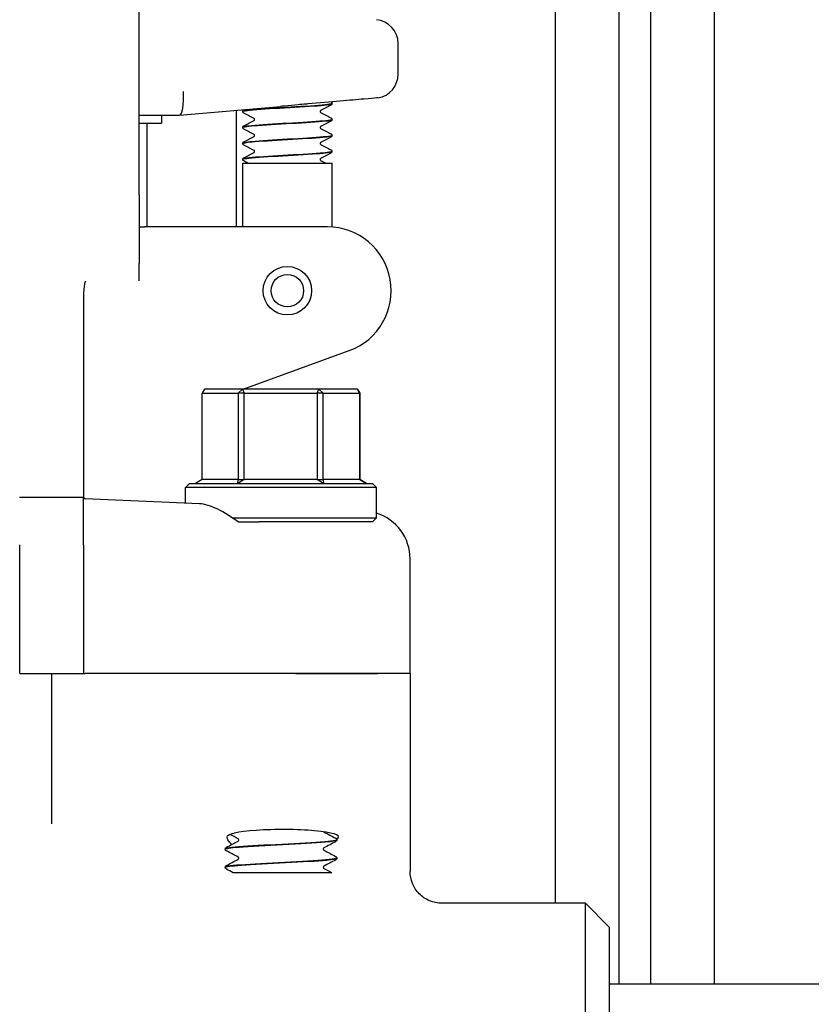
# Model space of a CAD drawing. Header units: inches. Extents: x 24 to 1128, y -94 to 748.
# Tile 420 of 546: x 973.53 to 976.63, y 258.64 to 262.5. Entities that reach past the tile are written whole.
import ezdxf

# ---------------------------------------------------------------- set-up
doc = ezdxf.new("R2010")
doc.units = ezdxf.units.IN
doc.header["$LTSCALE"] = 32
doc.header["$MEASUREMENT"] = 0
doc.layers.add('Visible (ANSI)', color=7, linetype='Continuous', lineweight=30)

msp = doc.modelspace()

# ---------------------------------------------------------------- linework, layer by layer
at = {"layer": 'Visible (ANSI)'}
for p, q in [((976.25416, 258.72037), (976.25416, 266.40662)), ((976.00416, 258.72037), (976.00416, 264.17989)), ((975.87916, 264.04679), (975.87916, 258.72037)), ((975.62916, 264.01322), (975.62916, 259.03662)), ((973.99791, 261.81287), (973.99791, 262.93787)), ((975.01341, 262.28628), (975.01341, 262.40662)), ((974.15633, 262.12539), (974.55175, 262.15998)), ((974.75416, 262.17115), (974.75416, 262.17177)), ((973.99791, 262.12537), (974.15616, 262.12537)), ((974.08541, 262.12537), (974.08541, 262.09412)), ((974.15633, 262.12539), (974.15616, 262.12537)), ((974.37916, 261.68787), (974.37916, 262.14488)), ((974.40416, 262.13987), (974.40416, 262.14049)), ((973.99791, 262.09412), (974.08541, 262.09412)), ((974.02916, 261.68787), (974.02916, 262.09412)), ((974.40416, 262.0773), (974.40416, 262.07792)), ((974.75416, 262.10858), (974.75416, 262.1092)), ((974.75416, 262.04602), (974.75416, 262.04664)), ((974.40416, 262.01474), (974.40416, 262.01536)), ((974.75416, 261.98346), (974.75416, 261.98408)), ((974.40416, 261.95218), (974.40416, 261.9528)), ((974.40416, 261.93787), (974.75416, 261.93787)), ((974.40416, 261.68787), (974.40416, 261.93787)), ((974.75416, 261.68724), (974.75416, 261.93787)), ((973.99791, 261.81287), (973.99791, 261.54428)), ((973.99791, 261.68787), (974.01826, 261.68787)), ((974.20308, 261.68787), (974.01826, 261.68787)), ((974.73634, 261.68787), (974.20308, 261.68787)), ((973.99791, 261.47619), (973.99791, 261.54428)), ((973.77916, 261.39782), (973.77916, 261.30533)), ((973.77916, 261.30533), (973.77916, 260.87811)), ((974.40608, 261.05162), (974.82185, 261.20295)), ((974.25467, 261.05162), (974.24437, 261.036)), ((974.24437, 260.69725), (974.24437, 261.036)), ((974.24437, 261.036), (974.38625, 261.036)), ((974.40309, 261.05162), (974.25467, 261.05162)), ((974.38625, 261.036), (974.40309, 261.05162)), ((974.40962, 261.036), (974.38625, 261.036)), ((974.38625, 261.036), (974.38625, 260.69725)), ((974.40309, 261.05162), (974.40962, 261.036)), ((974.70259, 261.05162), (974.40309, 261.05162)), ((974.40962, 260.69725), (974.40962, 261.036)), ((974.40962, 261.036), (974.6959, 261.036)), ((974.6959, 261.036), (974.70259, 261.05162)), ((974.71941, 261.036), (974.6959, 261.036)), ((974.6959, 261.036), (974.6959, 260.69725)), ((974.70259, 261.05162), (974.71941, 261.036)), ((974.85366, 261.05162), (974.70259, 261.05162)), ((974.71941, 260.69725), (974.71941, 261.036)), ((974.71941, 261.036), (974.86382, 261.036)), ((974.86382, 261.036), (974.85366, 261.05162)), ((974.85366, 261.05162), (974.86396, 261.036)), ((974.86396, 261.036), (974.86382, 261.036)), ((974.86382, 261.036), (974.86382, 260.69725)), ((974.86396, 260.69725), (974.86396, 261.036)), ((973.77916, 260.87811), (973.77916, 260.63273)), ((974.24437, 260.69725), (974.21858, 260.68162)), ((974.38625, 260.69725), (974.24437, 260.69725)), ((974.38489, 260.68162), (974.38625, 260.69725)), ((974.40962, 260.69725), (974.38489, 260.68162)), ((974.38625, 260.69725), (974.40962, 260.69725)), ((974.6959, 260.69725), (974.40962, 260.69725)), ((974.72047, 260.68162), (974.6959, 260.69725)), ((974.6959, 260.69725), (974.71941, 260.69725)), ((974.71941, 260.69725), (974.72047, 260.68162)), ((974.86382, 260.69725), (974.71941, 260.69725)), ((974.86382, 260.69725), (974.86396, 260.69725)), ((974.88974, 260.68162), (974.86382, 260.69725)), ((974.86396, 260.69725), (974.88974, 260.68162)), ((974.19479, 260.68162), (974.17916, 260.666)), ((974.92916, 260.666), (974.17916, 260.666)), ((974.17916, 260.60512), (974.17916, 260.666)), ((974.19479, 260.68162), (974.91354, 260.68162)), ((974.91354, 260.68162), (974.92916, 260.666)), ((974.92916, 260.54725), (974.92916, 260.666)), ((973.77927, 260.62787), (973.52906, 260.62787)), ((973.77916, 260.44127), (973.77916, 260.62732)), ((973.77944, 260.62787), (973.77927, 260.62787)), ((974.23482, 260.60271), (973.78664, 260.62213)), ((974.36385, 260.54725), (974.92916, 260.54725)), ((974.91354, 260.53162), (974.92916, 260.54725)), ((974.3863, 260.53162), (974.46834, 260.53162)), ((974.91354, 260.53162), (974.46834, 260.53162)), ((973.52916, 259.93787), (973.52916, 260.44127)), ((973.77916, 260.44127), (973.77916, 259.93787)), ((975.06041, 259.93787), (975.06041, 260.38732)), ((973.52916, 259.93787), (973.77916, 259.93787)), ((973.65416, 259.93787), (973.65416, 259.47264)), ((973.77916, 259.93787), (973.78594, 259.93787)), ((974.61082, 259.93787), (973.78594, 259.93787)), ((974.61082, 259.93787), (973.78594, 259.93787)), ((974.93306, 259.93787), (974.61082, 259.93787)), ((974.61082, 259.93787), (974.93306, 259.93787)), ((975.06041, 259.93787), (974.93306, 259.93787)), ((975.06041, 259.93787), (974.93306, 259.93787)), ((975.06041, 259.93787), (975.06041, 259.1615)), ((973.65416, 259.47264), (973.65416, 259.34842)), ((974.77291, 259.28536), (974.77291, 259.2847)), ((974.33541, 259.24961), (974.33541, 259.24895)), ((974.77291, 259.21386), (974.77291, 259.2132)), ((974.33541, 259.17811), (974.33541, 259.17745)), ((974.4313, 259.15662), (974.36689, 259.15662)), ((974.50702, 259.15662), (974.4313, 259.15662)), ((974.59357, 259.15662), (974.50702, 259.15662)), ((974.75397, 259.15662), (974.59357, 259.15662)), ((975.74791, 259.03662), (975.18652, 259.03662)), ((975.84166, 258.94287), (975.74791, 259.03662)), ((975.74791, 257.08912), (975.74791, 259.03662)), ((975.84166, 258.94287), (975.84166, 257.18287)), ((978.40416, 258.72037), (975.84166, 258.72037))]:
    msp.add_line(p, q, dxfattribs=at)
for radius in [0.095, 0.06375]:
    msp.add_circle((974.57916, 261.43787), radius, dxfattribs=at)
for centre, radius, start, end in [((974.91966, 262.40662), 0.09375, 0, 84.74141), ((974.91966, 262.28628), 0.09375, 279.08773, 0), ((974.73634, 261.43787), 0.25, 290, 90), ((973.78698, 260.62994), 0.00781, 195.32369, 267.51874)]:
    msp.add_arc(centre, radius, start, end, dxfattribs=at)
for centre, major_axis, ratio, start_param, end_param in [((974.15207, 262.21912), (0.00409, -0.09375), 0.2058405, 0.0089869, 1.5618094), ((974.87126, 260.38746), (-0.18898, 0.00819), 0.9912393, 3.18452, 4.4442004), ((974.56134, 259.29717), (0.21875, 0), 0.1316525, 6.0040853, 9.3138876)]:
    msp.add_ellipse(centre, major_axis=major_axis, ratio=ratio, start_param=start_param, end_param=end_param, dxfattribs=at)
for points, knots in [([(974.93447, 262.19371), (974.93447, 262.19371), (974.93242, 262.19353), (974.91988, 262.19244), (974.90294, 262.19096), (974.85396, 262.18668), (974.82237, 262.18393), (974.74736, 262.17737), (974.70435, 262.17361), (974.65899, 262.16964)], [1.2086674, 1.2086674, 1.2086674, 1.2086674, 1.3758839, 1.3758839, 1.7193458, 1.7193458, 2.0628667, 2.0628667, 2.4173808, 2.4173808, 2.4173808, 2.4173808]), ([(974.40423, 262.13984), (974.40417, 262.14025), (974.40457, 262.14066), (974.40544, 262.14107), (974.41194, 262.14414), (974.44475, 262.14721), (974.49144, 262.15028), (974.53811, 262.15335), (974.59756, 262.15642), (974.64725, 262.15948), (974.69693, 262.16255), (974.7357, 262.16562), (974.74887, 262.16869), (974.75238, 262.16951), (974.75405, 262.17033), (974.75397, 262.17115)], [-86.396507, -86.396507, -86.396507, -86.396507, -86.2730121, -86.2730121, -86.2730121, -85.3480879, -85.3480879, -85.3480879, -84.4233738, -84.4233738, -84.4233738, -83.4988671, -83.4988671, -83.4988671, -83.2522053, -83.2522053, -83.2522053, -83.2522053]), ([(974.75411, 262.17179), (974.75416, 262.17144), (974.75387, 262.17109), (974.75324, 262.17074), (974.74768, 262.16766), (974.71555, 262.16458), (974.66909, 262.1615), (974.62269, 262.15842), (974.5631, 262.15535), (974.51302, 262.15227), (974.46299, 262.14919), (974.42363, 262.14612), (974.4099, 262.14304), (974.4061, 262.14219), (974.40429, 262.14134), (974.40437, 262.14049)], [76.966311, 76.966311, 76.966311, 76.966311, 77.0718173, 77.0718173, 77.0718173, 78.0001054, 78.0001054, 78.0001054, 78.927415, 78.927415, 78.927415, 79.8537889, 79.8537889, 79.8537889, 80.1106127, 80.1106127, 80.1106127, 80.1106127]), ([(974.65899, 262.16964), (974.6566, 262.16943), (974.6542, 262.16922), (974.64152, 262.1681), (974.6312, 262.16717), (974.60374, 262.16468), (974.58657, 262.1631), (974.56411, 262.16108), (974.55888, 262.16061), (974.55301, 262.16009), (974.55238, 262.16004), (974.55175, 262.15998)], [0.05166308, 0.05166308, 0.05166308, 0.05166308, 0.07036558, 0.07036558, 0.15060424, 0.15060424, 0.28322209, 0.28322209, 0.32342002, 0.32342002, 0.3282584, 0.3282584, 0.3282584, 0.3282584]), ([(974.75416, 262.17112), (974.7541, 262.16984), (974.75363, 262.16864), (974.75252, 262.16698), (974.75193, 262.16644), (974.75089, 262.16564), (974.75042, 262.16535), (974.74995, 262.16511)], [0, 0, 0, 0, 0.017960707, 0.017960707, 0.035135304, 0.035135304, 0.051182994, 0.051182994, 0.051182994, 0.051182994]), ([(974.75028, 262.17763), (974.7509, 262.17728), (974.75155, 262.17685), (974.75267, 262.17569), (974.75311, 262.17512), (974.75385, 262.17367), (974.75412, 262.17275), (974.75416, 262.17179)], [0.003701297, 0.003701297, 0.003701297, 0.003701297, 0.024898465, 0.024898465, 0.037820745, 0.037820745, 0.051208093, 0.051208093, 0.051208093, 0.051208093]), ([(974.40416, 262.14051), (974.40422, 262.14179), (974.4047, 262.14299), (974.4058, 262.14465), (974.4064, 262.14519), (974.40744, 262.146), (974.40791, 262.14628), (974.40837, 262.14652)], [0, 0, 0, 0, 0.017960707, 0.017960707, 0.035135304, 0.035135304, 0.051182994, 0.051182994, 0.051182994, 0.051182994]), ([(974.40837, 262.13383), (974.40766, 262.13421), (974.4069, 262.13466), (974.40565, 262.13595), (974.40521, 262.13651), (974.40448, 262.13797), (974.40421, 262.13889), (974.40416, 262.13984)], [0, 0, 0, 0, 0.024898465, 0.024898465, 0.037820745, 0.037820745, 0.051208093, 0.051208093, 0.051208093, 0.051208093]), ([(974.70962, 262.14395), (974.70956, 262.14391), (974.70939, 262.1438), (974.70888, 262.14326), (974.70857, 262.14288), (974.70803, 262.14174), (974.70783, 262.14096), (974.70783, 262.14018)], [0.008751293, 0.008751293, 0.008751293, 0.008751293, 0.024017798, 0.024017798, 0.03673453, 0.03673453, 0.049915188, 0.049915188, 0.049915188, 0.049915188]), ([(974.70783, 262.14018), (974.70783, 262.13897), (974.70833, 262.13785), (974.70912, 262.13677), (974.70941, 262.13656), (974.70961, 262.13641), (974.70965, 262.13639), (974.70965, 262.13639)], [0, 0, 0, 0, 0.02017106, 0.02017106, 0.036592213, 0.036592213, 0.045399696, 0.045399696, 0.045399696, 0.045399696]), ([(974.74995, 262.11524), (974.75067, 262.11486), (974.75143, 262.11441), (974.75267, 262.11312), (974.75311, 262.11256), (974.75385, 262.1111), (974.75412, 262.11018), (974.75416, 262.10923)], [0, 0, 0, 0, 0.024898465, 0.024898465, 0.037820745, 0.037820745, 0.051208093, 0.051208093, 0.051208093, 0.051208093]), ([(974.40416, 262.07795), (974.40422, 262.07923), (974.4047, 262.08043), (974.4058, 262.08209), (974.4064, 262.08263), (974.40744, 262.08343), (974.40791, 262.08372), (974.40837, 262.08396)], [0, 0, 0, 0, 0.017960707, 0.017960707, 0.035135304, 0.035135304, 0.051182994, 0.051182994, 0.051182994, 0.051182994]), ([(974.40837, 262.07127), (974.40766, 262.07164), (974.4069, 262.0721), (974.40565, 262.07338), (974.40521, 262.07395), (974.40448, 262.0754), (974.40421, 262.07632), (974.40416, 262.07728)], [0, 0, 0, 0, 0.024898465, 0.024898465, 0.037820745, 0.037820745, 0.051208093, 0.051208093, 0.051208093, 0.051208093]), ([(974.75391, 262.10923), (974.75405, 262.10823), (974.75159, 262.10723), (974.74642, 262.10623), (974.7306, 262.10317), (974.6897, 262.10011), (974.63916, 262.09705), (974.58865, 262.09399), (974.52969, 262.09093), (974.48447, 262.08787), (974.43829, 262.08475), (974.40761, 262.08162), (974.40445, 262.0785), (974.40426, 262.07831), (974.40417, 262.07811), (974.40418, 262.07792)], [83.2494963, 83.2494963, 83.2494963, 83.2494963, 83.5507651, 83.5507651, 83.5507651, 84.4730857, 84.4730857, 84.4730857, 85.3947182, 85.3947182, 85.3947182, 86.3362347, 86.3362347, 86.3362347, 86.393798, 86.393798, 86.393798, 86.393798]), ([(974.40419, 262.07728), (974.40425, 262.08011), (974.42629, 262.08294), (974.46365, 262.08576), (974.50424, 262.08884), (974.56195, 262.09191), (974.61484, 262.09499), (974.66772, 262.09806), (974.71455, 262.10113), (974.73753, 262.10421), (974.74844, 262.10567), (974.75386, 262.10713), (974.75384, 262.10858)], [-92.6796923, -92.6796923, -92.6796923, -92.6796923, -91.8271132, -91.8271132, -91.8271132, -90.9008742, -90.9008742, -90.9008742, -89.9748609, -89.9748609, -89.9748609, -89.5353906, -89.5353906, -89.5353906, -89.5353906]), ([(974.4505, 262.10889), (974.4505, 262.1101), (974.45, 262.11122), (974.4492, 262.1123), (974.44892, 262.11251), (974.44871, 262.11266), (974.44868, 262.11268), (974.44868, 262.11268)], [0, 0, 0, 0, 0.02017106, 0.02017106, 0.036592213, 0.036592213, 0.045399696, 0.045399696, 0.045399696, 0.045399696]), ([(974.4487, 262.10512), (974.44877, 262.10516), (974.44894, 262.10527), (974.44945, 262.10581), (974.44976, 262.10619), (974.45029, 262.10733), (974.4505, 262.10811), (974.4505, 262.10889)], [0.008751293, 0.008751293, 0.008751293, 0.008751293, 0.024017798, 0.024017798, 0.03673453, 0.03673453, 0.049915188, 0.049915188, 0.049915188, 0.049915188]), ([(974.70962, 262.08139), (974.70956, 262.08135), (974.70939, 262.08124), (974.70888, 262.0807), (974.70857, 262.08032), (974.70803, 262.07918), (974.70783, 262.0784), (974.70783, 262.07761)], [0.008751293, 0.008751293, 0.008751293, 0.008751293, 0.024017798, 0.024017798, 0.03673453, 0.03673453, 0.049915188, 0.049915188, 0.049915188, 0.049915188]), ([(974.70783, 262.07761), (974.70783, 262.07641), (974.70833, 262.07529), (974.70912, 262.07421), (974.70941, 262.07399), (974.70961, 262.07384), (974.70965, 262.07383), (974.70965, 262.07383)], [0, 0, 0, 0, 0.02017106, 0.02017106, 0.036592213, 0.036592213, 0.045399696, 0.045399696, 0.045399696, 0.045399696]), ([(974.75416, 262.10856), (974.7541, 262.10728), (974.75363, 262.10608), (974.75252, 262.10442), (974.75193, 262.10388), (974.75089, 262.10307), (974.75042, 262.10279), (974.74995, 262.10255)], [0, 0, 0, 0, 0.017960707, 0.017960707, 0.035135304, 0.035135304, 0.051182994, 0.051182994, 0.051182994, 0.051182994]), ([(974.75384, 262.04667), (974.75386, 262.04492), (974.74606, 262.04317), (974.73071, 262.04143), (974.7037, 262.03836), (974.65396, 262.03528), (974.60036, 262.03221), (974.54686, 262.02914), (974.49077, 262.02608), (974.45331, 262.02301), (974.42217, 262.02046), (974.40452, 262.01791), (974.40426, 262.01536)], [89.5326816, 89.5326816, 89.5326816, 89.5326816, 90.0591077, 90.0591077, 90.0591077, 90.9847722, 90.9847722, 90.9847722, 91.9087566, 91.9087566, 91.9087566, 92.6769833, 92.6769833, 92.6769833, 92.6769833]), ([(974.4044, 262.01471), (974.4045, 262.01686), (974.41652, 262.019), (974.43909, 262.02114), (974.47154, 262.02422), (974.52503, 262.0273), (974.57915, 262.03038), (974.63327, 262.03346), (974.68674, 262.03654), (974.71919, 262.03962), (974.7417, 262.04175), (974.75373, 262.04389), (974.75393, 262.04602)], [-98.9628776, -98.9628776, -98.9628776, -98.9628776, -98.3173276, -98.3173276, -98.3173276, -97.3894346, -97.3894346, -97.3894346, -96.461786, -96.461786, -96.461786, -95.8185759, -95.8185759, -95.8185759, -95.8185759]), ([(974.4505, 262.04633), (974.4505, 262.04754), (974.45, 262.04866), (974.4492, 262.04974), (974.44892, 262.04995), (974.44871, 262.0501), (974.44868, 262.05012), (974.44868, 262.05012)], [0, 0, 0, 0, 0.02017106, 0.02017106, 0.036592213, 0.036592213, 0.045399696, 0.045399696, 0.045399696, 0.045399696]), ([(974.4487, 262.04256), (974.44877, 262.04259), (974.44894, 262.04271), (974.44945, 262.04324), (974.44976, 262.04363), (974.45029, 262.04476), (974.4505, 262.04554), (974.4505, 262.04633)], [0.008751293, 0.008751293, 0.008751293, 0.008751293, 0.024017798, 0.024017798, 0.03673453, 0.03673453, 0.049915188, 0.049915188, 0.049915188, 0.049915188]), ([(974.74995, 262.05268), (974.75067, 262.0523), (974.75143, 262.05185), (974.75267, 262.05056), (974.75311, 262.05), (974.75385, 262.04854), (974.75412, 262.04762), (974.75416, 262.04667)], [0, 0, 0, 0, 0.024898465, 0.024898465, 0.037820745, 0.037820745, 0.051208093, 0.051208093, 0.051208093, 0.051208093]), ([(974.75416, 262.04599), (974.7541, 262.04472), (974.75363, 262.04352), (974.75252, 262.04186), (974.75193, 262.04131), (974.75089, 262.04051), (974.75042, 262.04023), (974.74995, 262.03999)], [0, 0, 0, 0, 0.017960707, 0.017960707, 0.035135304, 0.035135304, 0.051182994, 0.051182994, 0.051182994, 0.051182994]), ([(974.40416, 262.01539), (974.40422, 262.01666), (974.4047, 262.01786), (974.4058, 262.01952), (974.4064, 262.02007), (974.40744, 262.02087), (974.40791, 262.02115), (974.40837, 262.02139)], [0, 0, 0, 0, 0.017960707, 0.017960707, 0.035135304, 0.035135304, 0.051182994, 0.051182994, 0.051182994, 0.051182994]), ([(974.40837, 262.00871), (974.40766, 262.00908), (974.4069, 262.00953), (974.40565, 262.01082), (974.40521, 262.01138), (974.40448, 262.01284), (974.40421, 262.01376), (974.40416, 262.01471)], [0, 0, 0, 0, 0.024898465, 0.024898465, 0.037820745, 0.037820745, 0.051208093, 0.051208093, 0.051208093, 0.051208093]), ([(974.70962, 262.01882), (974.70956, 262.01879), (974.70939, 262.01867), (974.70888, 262.01814), (974.70857, 262.01775), (974.70803, 262.01662), (974.70783, 262.01584), (974.70783, 262.01505)], [0.008751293, 0.008751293, 0.008751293, 0.008751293, 0.024017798, 0.024017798, 0.03673453, 0.03673453, 0.049915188, 0.049915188, 0.049915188, 0.049915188]), ([(974.70783, 262.01505), (974.70783, 262.01384), (974.70833, 262.01272), (974.70912, 262.01165), (974.70941, 262.01143), (974.70961, 262.01128), (974.70965, 262.01126), (974.70965, 262.01126)], [0, 0, 0, 0, 0.02017106, 0.02017106, 0.036592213, 0.036592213, 0.045399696, 0.045399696, 0.045399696, 0.045399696]), ([(974.4045, 261.95215), (974.40439, 261.95357), (974.40941, 261.95498), (974.41964, 261.9564), (974.44194, 261.95948), (974.48846, 261.96257), (974.54142, 261.96565), (974.59436, 261.96874), (974.65246, 261.97182), (974.6935, 261.97491), (974.73143, 261.97776), (974.75395, 261.98061), (974.75414, 261.98346)], [-105.2460629, -105.2460629, -105.2460629, -105.2460629, -104.8196437, -104.8196437, -104.8196437, -103.8899654, -103.8899654, -103.8899654, -102.9605503, -102.9605503, -102.9605503, -102.1017612, -102.1017612, -102.1017612, -102.1017612]), ([(974.75405, 261.98411), (974.7539, 261.98161), (974.73712, 261.97911), (974.70717, 261.97661), (974.67052, 261.97355), (974.61501, 261.97049), (974.56154, 261.96743), (974.50764, 261.96435), (974.45709, 261.96127), (974.42918, 261.95819), (974.41291, 261.95639), (974.40455, 261.95459), (974.40447, 261.9528)], [95.8158669, 95.8158669, 95.8158669, 95.8158669, 96.5689115, 96.5689115, 96.5689115, 97.4902398, 97.4902398, 97.4902398, 98.4189217, 98.4189217, 98.4189217, 98.9601686, 98.9601686, 98.9601686, 98.9601686]), ([(974.4505, 261.98377), (974.4505, 261.98498), (974.45, 261.9861), (974.4492, 261.98717), (974.44892, 261.98739), (974.44871, 261.98754), (974.44868, 261.98756), (974.44868, 261.98756)], [0, 0, 0, 0, 0.02017106, 0.02017106, 0.036592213, 0.036592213, 0.045399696, 0.045399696, 0.045399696, 0.045399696]), ([(974.4487, 261.98), (974.44877, 261.98003), (974.44894, 261.98015), (974.44945, 261.98068), (974.44976, 261.98106), (974.45029, 261.9822), (974.4505, 261.98298), (974.4505, 261.98377)], [0.008751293, 0.008751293, 0.008751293, 0.008751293, 0.024017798, 0.024017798, 0.03673453, 0.03673453, 0.049915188, 0.049915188, 0.049915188, 0.049915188]), ([(974.74995, 261.99011), (974.75067, 261.98974), (974.75143, 261.98929), (974.75267, 261.988), (974.75311, 261.98744), (974.75385, 261.98598), (974.75412, 261.98506), (974.75416, 261.98411)], [0, 0, 0, 0, 0.024898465, 0.024898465, 0.037820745, 0.037820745, 0.051208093, 0.051208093, 0.051208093, 0.051208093]), ([(974.75416, 261.98343), (974.7541, 261.98216), (974.75363, 261.98096), (974.75252, 261.9793), (974.75193, 261.97875), (974.75089, 261.97795), (974.75042, 261.97767), (974.74995, 261.97743)], [0, 0, 0, 0, 0.017960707, 0.017960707, 0.035135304, 0.035135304, 0.051182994, 0.051182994, 0.051182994, 0.051182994]), ([(974.40416, 261.95283), (974.40422, 261.9541), (974.4047, 261.9553), (974.4058, 261.95696), (974.4064, 261.95751), (974.40744, 261.95831), (974.40791, 261.95859), (974.40837, 261.95883)], [0, 0, 0, 0, 0.017960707, 0.017960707, 0.035135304, 0.035135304, 0.051182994, 0.051182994, 0.051182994, 0.051182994]), ([(974.40837, 261.94614), (974.40766, 261.94652), (974.4069, 261.94697), (974.40565, 261.94826), (974.40521, 261.94882), (974.40448, 261.95028), (974.40421, 261.9512), (974.40416, 261.95215)], [0, 0, 0, 0, 0.024898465, 0.024898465, 0.037820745, 0.037820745, 0.051208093, 0.051208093, 0.051208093, 0.051208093]), ([(974.70962, 261.95626), (974.70956, 261.95623), (974.70939, 261.95611), (974.70888, 261.95558), (974.70857, 261.95519), (974.70803, 261.95405), (974.70783, 261.95328), (974.70783, 261.95249)], [0.008751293, 0.008751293, 0.008751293, 0.008751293, 0.024017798, 0.024017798, 0.03673453, 0.03673453, 0.049915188, 0.049915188, 0.049915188, 0.049915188]), ([(974.70783, 261.95249), (974.70783, 261.95128), (974.70833, 261.95016), (974.70912, 261.94908), (974.70941, 261.94887), (974.70961, 261.94872), (974.70965, 261.9487), (974.70965, 261.9487)], [0, 0, 0, 0, 0.02017106, 0.02017106, 0.036592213, 0.036592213, 0.045399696, 0.045399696, 0.045399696, 0.045399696]), ([(973.78496, 261.47086), (973.7847, 261.47035), (973.78449, 261.46984), (973.78227, 261.46399), (973.78046, 261.45113), (973.77931, 261.41802), (973.77916, 261.40821), (973.77916, 261.39782)], [0.01027275, 0.01027275, 0.01027275, 0.01027275, 0.01655356, 0.01655356, 0.11390533, 0.11390533, 0.15067112, 0.15067112, 0.15067112, 0.15067112]), ([(973.78698, 261.47451), (973.78695, 261.47447), (973.78692, 261.47442), (973.78624, 261.47323), (973.78559, 261.47206), (973.78496, 261.47086)], [-0.369912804, -0.369912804, -0.369912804, -0.369912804, -0.369497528, -0.369497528, -0.358790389, -0.358790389, -0.358790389, -0.358790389]), ([(974.3863, 260.53162), (974.36056, 260.55035), (974.33236, 260.56801), (974.27964, 260.59374), (974.25507, 260.60184), (974.23482, 260.60271)], [0.44734115, 0.44734115, 0.44734115, 0.44734115, 0.70623872, 0.70623872, 0.9622765, 0.9622765, 0.9622765, 0.9622765]), ([(974.36106, 259.26738), (974.35427, 259.27317), (974.34928, 259.27939), (974.34241, 259.29171), (974.34152, 259.2975), (974.34393, 259.30036)], [0.70379768, 0.70379768, 0.70379768, 0.70379768, 0.82602783, 0.82602783, 0.97703961, 0.97703961, 0.97703961, 0.97703961]), ([(974.72156, 259.31678), (974.72175, 259.3166), (974.7219, 259.31648), (974.72213, 259.31632), (974.72218, 259.31628), (974.72218, 259.31628)], [0.031449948, 0.031449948, 0.031449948, 0.031449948, 0.041633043, 0.041633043, 0.054614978, 0.054614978, 0.054614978, 0.054614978]), ([(974.33553, 259.24892), (974.33568, 259.25167), (974.35511, 259.25442), (974.39006, 259.25717), (974.43263, 259.26052), (974.49741, 259.26387), (974.56176, 259.26722), (974.6261, 259.27057), (974.68876, 259.27391), (974.72788, 259.27726), (974.75683, 259.27974), (974.77247, 259.28222), (974.77271, 259.2847)], [8.1371759, 8.1371759, 8.1371759, 8.1371759, 8.8619138, 8.8619138, 8.8619138, 9.7450261, 9.7450261, 9.7450261, 10.627867, 10.627867, 10.627867, 11.2810852, 11.2810852, 11.2810852, 11.2810852]), ([(974.7727, 259.28539), (974.77283, 259.28447), (974.77085, 259.28355), (974.76665, 259.28264), (974.75147, 259.27931), (974.7076, 259.27598), (974.65015, 259.27266), (974.59282, 259.26934), (974.52305, 259.26602), (974.46481, 259.2627), (974.40666, 259.25939), (974.3611, 259.25607), (974.34372, 259.25276), (974.33822, 259.25171), (974.33557, 259.25066), (974.33566, 259.24961)], [-17.5665871, -17.5665871, -17.5665871, -17.5665871, -17.3244424, -17.3244424, -17.3244424, -16.4477493, -16.4477493, -16.4477493, -15.5726718, -15.5726718, -15.5726718, -14.6990684, -14.6990684, -14.6990684, -14.4226778, -14.4226778, -14.4226778, -14.4226778]), ([(974.38837, 259.28503), (974.38837, 259.28641), (974.3878, 259.28771), (974.38687, 259.28899), (974.38652, 259.28927), (974.3862, 259.2895), (974.38614, 259.28953), (974.38614, 259.28953)], [0, 0, 0, 0, 0.022828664, 0.022828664, 0.041633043, 0.041633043, 0.054614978, 0.054614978, 0.054614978, 0.054614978]), ([(974.38614, 259.28053), (974.38614, 259.28053), (974.38638, 259.28063), (974.38714, 259.28142), (974.3875, 259.28188), (974.38813, 259.28321), (974.38837, 259.28411), (974.38837, 259.28503)], [0.002645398, 0.002645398, 0.002645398, 0.002645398, 0.027589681, 0.027589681, 0.042171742, 0.042171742, 0.057287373, 0.057287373, 0.057287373, 0.057287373]), ([(974.76821, 259.29217), (974.76899, 259.29176), (974.76983, 259.29126), (974.77123, 259.28982), (974.77173, 259.28918), (974.77256, 259.28752), (974.77286, 259.28647), (974.77291, 259.28539)], [0, 0, 0, 0, 0.028459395, 0.028459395, 0.043235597, 0.043235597, 0.058545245, 0.058545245, 0.058545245, 0.058545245]), ([(974.77291, 259.28467), (974.77285, 259.28321), (974.7723, 259.28184), (974.77106, 259.27997), (974.77039, 259.27936), (974.76923, 259.27846), (974.76871, 259.27815), (974.76821, 259.27789)], [0, 0, 0, 0, 0.020588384, 0.020588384, 0.04017257, 0.04017257, 0.058516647, 0.058516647, 0.058516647, 0.058516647]), ([(974.33541, 259.24964), (974.33548, 259.2511), (974.33602, 259.25247), (974.33727, 259.25434), (974.33794, 259.25495), (974.33909, 259.25585), (974.33962, 259.25616), (974.34012, 259.25642)], [0, 0, 0, 0, 0.020588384, 0.020588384, 0.04017257, 0.04017257, 0.058516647, 0.058516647, 0.058516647, 0.058516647]), ([(974.34012, 259.24214), (974.33934, 259.24255), (974.33849, 259.24305), (974.3371, 259.2445), (974.3366, 259.24513), (974.33577, 259.24679), (974.33546, 259.24784), (974.33541, 259.24892)], [0, 0, 0, 0, 0.028459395, 0.028459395, 0.043235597, 0.043235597, 0.058545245, 0.058545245, 0.058545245, 0.058545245]), ([(974.72218, 259.25378), (974.72218, 259.25378), (974.72195, 259.25368), (974.72119, 259.25289), (974.72082, 259.25243), (974.72019, 259.2511), (974.71996, 259.2502), (974.71996, 259.24928)], [0.002645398, 0.002645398, 0.002645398, 0.002645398, 0.027589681, 0.027589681, 0.042171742, 0.042171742, 0.057287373, 0.057287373, 0.057287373, 0.057287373]), ([(974.71996, 259.24928), (974.71996, 259.2479), (974.72052, 259.2466), (974.72146, 259.24532), (974.72181, 259.24505), (974.72213, 259.24482), (974.72218, 259.24478), (974.72218, 259.24478)], [0, 0, 0, 0, 0.022828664, 0.022828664, 0.041633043, 0.041633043, 0.054614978, 0.054614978, 0.054614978, 0.054614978]), ([(974.33541, 259.17814), (974.33548, 259.1796), (974.33602, 259.18097), (974.33727, 259.18284), (974.33794, 259.18345), (974.33909, 259.18435), (974.33962, 259.18466), (974.34012, 259.18492)], [0, 0, 0, 0, 0.020588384, 0.020588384, 0.04017257, 0.04017257, 0.058516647, 0.058516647, 0.058516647, 0.058516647]), ([(974.33545, 259.17742), (974.33553, 259.1804), (974.35873, 259.18338), (974.39914, 259.18636), (974.44394, 259.18966), (974.50907, 259.19296), (974.57235, 259.19627), (974.63562, 259.19957), (974.69588, 259.20287), (974.7326, 259.20618), (974.75862, 259.20852), (974.77241, 259.21086), (974.77262, 259.2132)], [1.8539906, 1.8539906, 1.8539906, 1.8539906, 2.6394946, 2.6394946, 2.6394946, 3.5103246, 3.5103246, 3.5103246, 4.381086, 4.381086, 4.381086, 4.9978999, 4.9978999, 4.9978999, 4.9978999]), ([(974.77287, 259.21389), (974.77291, 259.21356), (974.77266, 259.21323), (974.77213, 259.2129), (974.76672, 259.20958), (974.73194, 259.20626), (974.67973, 259.20295), (974.62767, 259.19964), (974.55926, 259.19633), (974.49783, 259.19303), (974.43581, 259.18969), (974.3821, 259.18635), (974.35533, 259.18301), (974.34226, 259.18138), (974.33573, 259.17975), (974.33574, 259.17811)], [-11.2834018, -11.2834018, -11.2834018, -11.2834018, -11.1962178, -11.1962178, -11.1962178, -10.321672, -10.321672, -10.321672, -9.4498406, -9.4498406, -9.4498406, -8.569564, -8.569564, -8.569564, -8.1394925, -8.1394925, -8.1394925, -8.1394925]), ([(974.38837, 259.21353), (974.38837, 259.21491), (974.3878, 259.21621), (974.38687, 259.21749), (974.38652, 259.21777), (974.3862, 259.218), (974.38614, 259.21803), (974.38614, 259.21803)], [0, 0, 0, 0, 0.022828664, 0.022828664, 0.041633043, 0.041633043, 0.054614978, 0.054614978, 0.054614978, 0.054614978]), ([(974.38614, 259.20903), (974.38614, 259.20903), (974.38638, 259.20913), (974.38714, 259.20992), (974.3875, 259.21038), (974.38813, 259.21171), (974.38837, 259.21261), (974.38837, 259.21353)], [0.002645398, 0.002645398, 0.002645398, 0.002645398, 0.027589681, 0.027589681, 0.042171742, 0.042171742, 0.057287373, 0.057287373, 0.057287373, 0.057287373]), ([(974.72218, 259.18228), (974.72218, 259.18228), (974.72195, 259.18218), (974.72119, 259.18139), (974.72082, 259.18093), (974.72019, 259.1796), (974.71996, 259.1787), (974.71996, 259.17778)], [0.002645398, 0.002645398, 0.002645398, 0.002645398, 0.027589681, 0.027589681, 0.042171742, 0.042171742, 0.057287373, 0.057287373, 0.057287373, 0.057287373]), ([(974.76821, 259.22067), (974.76899, 259.22026), (974.76983, 259.21976), (974.77123, 259.21832), (974.77173, 259.21768), (974.77256, 259.21602), (974.77286, 259.21497), (974.77291, 259.21389)], [0, 0, 0, 0, 0.028459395, 0.028459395, 0.043235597, 0.043235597, 0.058545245, 0.058545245, 0.058545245, 0.058545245]), ([(974.77291, 259.21317), (974.77285, 259.21171), (974.7723, 259.21034), (974.77106, 259.20847), (974.77039, 259.20786), (974.76923, 259.20696), (974.76871, 259.20665), (974.76821, 259.20639)], [0, 0, 0, 0, 0.020588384, 0.020588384, 0.04017257, 0.04017257, 0.058516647, 0.058516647, 0.058516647, 0.058516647]), ([(974.34012, 259.17064), (974.33934, 259.17105), (974.33849, 259.17155), (974.3371, 259.173), (974.3366, 259.17363), (974.33577, 259.17529), (974.33546, 259.17634), (974.33541, 259.17742)], [0, 0, 0, 0, 0.028459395, 0.028459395, 0.043235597, 0.043235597, 0.058545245, 0.058545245, 0.058545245, 0.058545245]), ([(974.71996, 259.17778), (974.71996, 259.1764), (974.72052, 259.1751), (974.72146, 259.17382), (974.72181, 259.17355), (974.72213, 259.17332), (974.72218, 259.17328), (974.72218, 259.17328)], [0, 0, 0, 0, 0.022828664, 0.022828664, 0.041633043, 0.041633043, 0.054614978, 0.054614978, 0.054614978, 0.054614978]), ([(975.18652, 259.03662), (975.18641, 259.03662), (975.1863, 259.03662), (975.17765, 259.03665), (975.16912, 259.03753), (975.15239, 259.04098), (975.14423, 259.04354), (975.12135, 259.05335), (975.1077, 259.06264), (975.08486, 259.08583), (975.07584, 259.09946), (975.06357, 259.12938), (975.06041, 259.14536), (975.06041, 259.1615)], [-0.00080906, -0.00080906, -0.00080906, -0.00080906, 0, 0, 0.06513682, 0.06513682, 0.13017613, 0.13017613, 0.25481643, 0.25481643, 0.37825086, 0.37825086, 0.50129539, 0.50129539, 0.50129539, 0.50129539])]:
    msp.add_open_spline(points, degree=3, knots=knots, dxfattribs=at)
for points in [[(974.74995, 262.16511), (974.73651, 262.15807), (974.72306, 262.15102), (974.70962, 262.14395)], [(974.40837, 262.14652), (974.40908, 262.14689), (974.40978, 262.14726), (974.41048, 262.14763)], [(974.44868, 262.11268), (974.43525, 262.11974), (974.42181, 262.12679), (974.40837, 262.13383)], [(974.70964, 262.13639), (974.72307, 262.12933), (974.73651, 262.12228), (974.74995, 262.11524)], [(974.40837, 262.08396), (974.42182, 262.091), (974.43527, 262.09805), (974.4487, 262.10512)], [(974.74995, 262.10255), (974.73651, 262.09551), (974.72306, 262.08845), (974.70962, 262.08139)], [(974.44868, 262.05012), (974.43525, 262.05718), (974.42181, 262.06423), (974.40837, 262.07127)], [(974.40837, 262.02139), (974.42182, 262.02844), (974.43527, 262.03549), (974.4487, 262.04256)], [(974.74995, 262.03999), (974.73651, 262.03294), (974.72306, 262.02589), (974.70962, 262.01882)], [(974.70964, 262.07383), (974.72307, 262.06676), (974.73651, 262.05972), (974.74995, 262.05268)], [(974.44868, 261.98755), (974.43525, 261.99462), (974.42181, 262.00167), (974.40837, 262.00871)], [(974.70964, 262.01127), (974.72307, 262.0042), (974.73651, 261.99715), (974.74995, 261.99011)], [(974.40837, 261.95883), (974.42182, 261.96588), (974.43527, 261.97293), (974.4487, 261.98)], [(974.74995, 261.97743), (974.73651, 261.97038), (974.72306, 261.96333), (974.70962, 261.95626)], [(974.42415, 261.93787), (974.41889, 261.94063), (974.41363, 261.94339), (974.40837, 261.94614)], [(974.70964, 261.9487), (974.71651, 261.94509), (974.72338, 261.94148), (974.73026, 261.93787)], [(973.77916, 260.63273), (973.77916, 260.63028), (973.77923, 260.62875), (973.77937, 260.62816)], [(973.77927, 260.62787), (973.7792, 260.62787), (973.77916, 260.62769), (973.77916, 260.62732)], [(973.77937, 260.62816), (973.77941, 260.62797), (973.77944, 260.62787), (973.77944, 260.62787)], [(974.38615, 259.28952), (974.37545, 259.29514), (974.36474, 259.30075), (974.35403, 259.30636)], [(974.72218, 259.31629), (974.73751, 259.30824), (974.75286, 259.3002), (974.76821, 259.29217)], [(974.34012, 259.25642), (974.35547, 259.26445), (974.37081, 259.27249), (974.38615, 259.28054)], [(974.76821, 259.27789), (974.75286, 259.26986), (974.73751, 259.26182), (974.72218, 259.25377)], [(974.38615, 259.21802), (974.37081, 259.22607), (974.35547, 259.23411), (974.34012, 259.24214)], [(974.72218, 259.24479), (974.73751, 259.23674), (974.75286, 259.2287), (974.76821, 259.22067)], [(974.34012, 259.18492), (974.35547, 259.19295), (974.37081, 259.20099), (974.38615, 259.20904)], [(974.76821, 259.20639), (974.75286, 259.19836), (974.73751, 259.19032), (974.72218, 259.18227)], [(974.36689, 259.15662), (974.35797, 259.1613), (974.34904, 259.16597), (974.34012, 259.17064)], [(974.72218, 259.17329), (974.73277, 259.16773), (974.74337, 259.16217), (974.75397, 259.15662)]]:
    msp.add_open_spline(points, degree=3, dxfattribs=at)

doc.saveas('drawing.dxf')
